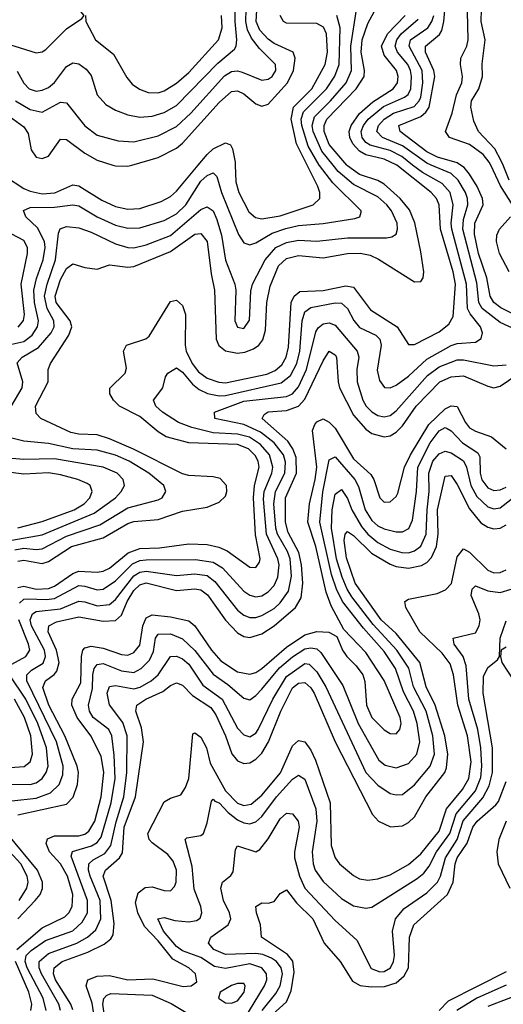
# Model space of a CAD drawing. Header units: inches. Extents: x 990535 to 1117859, y 769386 to 892122.
# Tile 295 of 656: x 1036476 to 1038061, y 877250 to 880476. Entities that reach past the tile are written whole.
import ezdxf

# ---------------------------------------------------------------- set-up
doc = ezdxf.new("R2010")
doc.units = ezdxf.units.IN
doc.header["$MEASUREMENT"] = 0
doc.layers.add('B0837', color=7, linetype='Continuous')
doc.layers.add('B0838', color=7, linetype='Continuous')

msp = doc.modelspace()

# ---------------------------------------------------------------- linework, layer by layer
at = {"layer": 'B0837', "color": 5}
for points, elevation in [([(1036430, 879962.5), (1036490, 879923), (1036510, 879914.2), (1036550, 879906.2), (1036591.5, 879908.5), (1036650, 879935.2), (1036670, 879932.1), (1036745.1, 879885.1), (1036790, 879864.7), (1036830, 879855.8), (1036870, 879857.8), (1036939.2, 879880.8), (1036970, 879896.5), (1036990, 879914.5), (1037061, 880000)], 3880), ([(1036437.2, 879190), (1036484.5, 879270), (1036486.3, 879290), (1036467.8, 879352.2), (1036484.3, 879370), (1036537.3, 879402.7), (1036579.3, 879450), (1036589.1, 879470), (1036588.1, 879490), (1036566.4, 879530), (1036557.7, 879570), (1036565.7, 879610), (1036593.3, 879690), (1036603, 879777), (1036608.8, 879791.2), (1036630, 879798.6), (1036670, 879794.2), (1036710, 879780.4), (1036790, 879741.9), (1036830, 879729.7), (1036850, 879728.5), (1036890, 879738.3), (1036970, 879769.2), (1037070, 879854.1), (1037090, 879862.7), (1037110, 879849.6), (1037122, 879822), (1037137.5, 879770), (1037150, 879688.9), (1037180.7, 879610), (1037183.8, 879590), (1037181.2, 879490), (1037190, 879468.6), (1037210, 879464.4), (1037228.6, 879491.4), (1037233.6, 879586.4), (1037238.6, 879610), (1037280.8, 879690), (1037315.7, 879730), (1037350, 879746.1), (1037390, 879754.2), (1037450, 879750.9), (1037550, 879761.7), (1037678.2, 879761.8), (1037695.4, 879764.6), (1037710, 879773.7), (1037714.5, 879790), (1037712.6, 879810), (1037694, 879850), (1037678.6, 879870), (1037650, 879895.8), (1037570, 879936.1), (1037519.4, 879979.4), (1037502.7, 880000)], 3840), ([(1036450, 879413.3), (1036490, 879422.2), (1036517, 879443), (1036534.5, 879470), (1036537.6, 879490), (1036525.1, 879550), (1036522.7, 879590), (1036531.3, 879628.7), (1036553.6, 879690), (1036559.1, 879730), (1036557, 879750), (1036534.1, 879794.1), (1036495.9, 879830), (1036489, 879851), (1036510, 879860.8), (1036590, 879861.6), (1036650.1, 879870.1), (1036670, 879866.5), (1036730, 879830.7), (1036790, 879803.4), (1036830, 879793.2), (1036870, 879793.8), (1036950, 879818.2), (1036990, 879839.9), (1037021, 879870), (1037070, 879947.2), (1037090, 879966), (1037110, 879974.2), (1037122.2, 879962.2), (1037137.9, 879910), (1037192.8, 879772.8), (1037210, 879745.6), (1037230, 879738.5), (1037250, 879745.3), (1037303.2, 879776.8), (1037347.9, 879792.1), (1037390, 879802.1), (1037470, 879808.8), (1037574.6, 879825.4), (1037590.9, 879830), (1037594.6, 879845.4), (1037595, 879850), (1037501.9, 879941.9), (1037458.5, 879998.5), (1037457.7, 880000)], 3860), ([(1036470, 878701.6), (1036490, 878705.7), (1036550, 878694.7), (1036570, 878701.4), (1036646.2, 878750), (1036750, 878778.3), (1036830, 878825.5), (1036850, 878831.5), (1036930, 878838.2), (1037010, 878865.4), (1037090, 878878.9), (1037130, 878895.1), (1037150, 878914.9), (1037154.7, 878930), (1037153.8, 878950), (1037132.6, 878972.6), (1037110, 878978.6), (1037030, 878982.7), (1037010, 878988), (1036849.2, 879069.2), (1036770, 879103.1), (1036730, 879115.9), (1036670, 879118.2), (1036643.7, 879123.7), (1036545.6, 879170), (1036530, 879186.4), (1036528.3, 879210), (1036569.9, 879290), (1036569.2, 879330), (1036577.1, 879350), (1036637.7, 879442.3), (1036646.6, 879470), (1036641.9, 879490), (1036596, 879550), (1036592.7, 879570), (1036610, 879625.2), (1036630, 879661), (1036650, 879676), (1036690, 879664.5), (1036730, 879659.4), (1036770, 879673.2), (1036830, 879665.6), (1036850, 879667.9), (1036970, 879716.8), (1037050, 879773.1), (1037070, 879775.3), (1037090.1, 879750), (1037103.4, 879643.4), (1037114.8, 879590), (1037119.9, 879430), (1037128.8, 879408.8), (1037150, 879390.9), (1037190, 879384), (1037213.3, 879386.7), (1037242.5, 879397.5), (1037260.1, 879410), (1037272.8, 879427.2), (1037281.3, 879458.7), (1037285.7, 879550), (1037296.5, 879603.5), (1037324.5, 879670), (1037350, 879693.7), (1037390, 879703.5), (1037470, 879695.9), (1037550, 879710.3), (1037591.8, 879711.8), (1037624.6, 879704.6), (1037652.1, 879692.1), (1037770, 879617.4), (1037790, 879618), (1037798, 879630), (1037800.7, 879650), (1037790, 879715.4), (1037770.7, 879810.7), (1037753.5, 879853.5), (1037723.1, 879890), (1037670, 879937.1), (1037649.3, 879949.3), (1037590, 879968.9), (1037550, 879997.7), (1037548, 880000)], 3820), ([(1036470, 878615.7), (1036490, 878620.4), (1036530, 878610.4), (1036570, 878612.8), (1036590, 878620.2), (1036650, 878661.7), (1036670, 878669.1), (1036730, 878666.1), (1036750, 878669.2), (1036770, 878678.6), (1036831.1, 878728.9), (1036870, 878744.1), (1036934.1, 878745.9), (1037030, 878758.6), (1037090, 878756.3), (1037128.1, 878748.1), (1037155.8, 878735.8), (1037230, 878682.5), (1037250, 878681.6), (1037261.6, 878698.4), (1037263.6, 878710), (1037248.7, 878788.7), (1037241.8, 878910), (1037245.9, 878950), (1037261.2, 879010), (1037257.7, 879030), (1037247.9, 879047.9), (1037225.4, 879070), (1037190, 879083.9), (1037030.2, 879090.2), (1036956.5, 879110), (1036930, 879125.4), (1036870, 879176.6), (1036802.8, 879210), (1036783, 879230), (1036771.8, 879250), (1036771.4, 879268.6), (1036822, 879318), (1036826, 879334), (1036816.1, 879390), (1036825.6, 879410), (1036889, 879431), (1036900.4, 879439.6), (1036970, 879552.4), (1036990, 879557.8), (1037010, 879539.7), (1037019.9, 879510), (1037018.1, 879410), (1037021.7, 879390), (1037040.8, 879350), (1037062.1, 879322.1), (1037090, 879301.9), (1037128.1, 879288.1), (1037150, 879286.4), (1037285.4, 879314.6), (1037313.4, 879326.6), (1037335.1, 879344.9), (1037349.5, 879370), (1037356.7, 879403.3), (1037365.6, 879550), (1037375.1, 879570), (1037394.3, 879585.7), (1037470, 879588.8), (1037544.2, 879604.2), (1037570, 879600.1), (1037625.8, 879525.8), (1037713.2, 879470), (1037750, 879411.9), (1037770, 879412.1), (1037850, 879453.4), (1037881.8, 879478.2), (1037896.2, 879503.8), (1037904.5, 879610), (1037896.6, 879650), (1037854.7, 879790), (1037850.7, 879870), (1037842.2, 879890), (1037824.6, 879910), (1037711.5, 880000)], 3780), ([(1036475.4, 878564.6), (1036490, 878577), (1036501.1, 878578.9), (1036563.8, 878576.2), (1036590, 878579.6), (1036670, 878621.9), (1036690, 878620.6), (1036730, 878608.4), (1036750, 878609.8), (1036790, 878637.6), (1036846.3, 878693.6), (1036870, 878704.5), (1036890, 878706.9), (1037052.4, 878707.6), (1037110, 878699.3), (1037140.1, 878680.1), (1037210, 878603.4), (1037230, 878590.1), (1037250, 878585.5), (1037270, 878589), (1037290, 878601.1), (1037310, 878622.8), (1037322.3, 878650), (1037325.9, 878690), (1037321.7, 878710), (1037285.1, 878790), (1037275.3, 878904.7), (1037277.1, 878930), (1037302.6, 878990), (1037305.8, 879010), (1037295.1, 879050), (1037264.8, 879084.8), (1037228.9, 879108.9), (1037190, 879118.5), (1037110, 879123), (1037040.1, 879140.1), (1036996.7, 879156.7), (1036943.6, 879190), (1036922, 879210), (1036915, 879230), (1036945.6, 879270), (1036953.8, 879306.2), (1036961.9, 879318.1), (1036990, 879335.6), (1037010, 879321.3), (1037042, 879282), (1037064.4, 879264.4), (1037091.5, 879251.5), (1037130, 879244.1), (1037150, 879245), (1037333.3, 879286.7), (1037363.9, 879310), (1037384.6, 879350), (1037394.1, 879390), (1037401.5, 879490), (1037410, 879518.8), (1037430, 879532.9), (1037510, 879548.9), (1037530, 879547.4), (1037549.7, 879530), (1037570.5, 879490.5), (1037590, 879467.2), (1037642.6, 879442.6), (1037656.2, 879430), (1037660.1, 879410), (1037647.9, 879327.9), (1037654.5, 879294.5), (1037671.5, 879271.5), (1037690, 879270.1), (1037710, 879279.1), (1037750, 879307.9), (1037810, 879363.5), (1037890, 879409.2), (1037910, 879415.4), (1037970, 879419.3), (1037988.3, 879431.7), (1037992.4, 879450), (1037985.7, 879470), (1037952.1, 879512.1), (1037943.3, 879530), (1037940, 879610), (1037892.2, 879790), (1037890.2, 879810), (1037896.8, 879870), (1037886.7, 879910), (1037860.1, 879940.1), (1037795.4, 879975.4), (1037763.7, 880000)], 3760), ([(1036781.4, 880000), (1036790, 879997.2), (1036830, 879996.1), (1036843.6, 880000)], 3920), ([(1037182.3, 880000), (1037184.7, 879944.7), (1037193.9, 879910), (1037227.3, 879847.3), (1037248.4, 879828.4), (1037270, 879823.8), (1037330, 879833.3), (1037437.8, 879870), (1037459.4, 879890), (1037459.7, 879910), (1037452.7, 879930), (1037417.9, 880000)], 3880), ([(1038128.6, 879448.6), (1038050, 879483.6), (1037991.7, 879530), (1037980.9, 879550), (1037974.2, 879614.2), (1037928.4, 879790), (1037930, 879821.2), (1037944.2, 879870), (1037943.6, 879890), (1037937, 879910), (1037913.1, 879950), (1037890, 879972.8), (1037824.1, 880000)], 3740), ([(1038138.2, 879490), (1038052.7, 879532.7), (1038029.8, 879549.8), (1038017.3, 879570), (1038006.9, 879630), (1037979.6, 879710), (1037965.9, 879774.1), (1037967.9, 879810), (1037994.2, 879870), (1037992.3, 879890), (1037974.8, 879930), (1037950.4, 879970), (1037931.9, 879991.9), (1037920.1, 880000)], 3720), ([(1038090.6, 879870), (1038051.9, 879931.9), (1038019.3, 880000)], 3680), ([(1038079.8, 879950), (1038059.8, 880000)], 3660), ([(1038080.3, 879650), (1038048.7, 879710), (1038038.2, 879750), (1038039.1, 879770), (1038048.7, 879790), (1038084.4, 879830)], 3680), ([(1036471.3, 879468.7), (1036489.1, 879490.9), (1036491.5, 879510), (1036480.8, 879610), (1036501.2, 879710), (1036501.5, 879730), (1036490, 879752.5), (1036450, 879774.1)], 3880), ([(1036450, 877916.9), (1036530, 877925.1), (1036576.8, 877943.2), (1036605.9, 877970), (1036618, 878002), (1036619.1, 878030), (1036596.3, 878110), (1036499.3, 878310), (1036499.6, 878330), (1036515.2, 878344.8), (1036552.6, 878367.4), (1036561.2, 878390), (1036557.3, 878410), (1036515.2, 878490), (1036510.5, 878510), (1036518.6, 878530), (1036530, 878536.8), (1036610, 878545.5), (1036670, 878570.8), (1036690, 878569), (1036730, 878556), (1036770, 878559.8), (1036790, 878576.7), (1036850, 878653.6), (1036870, 878665.9), (1036890, 878669.7), (1036990, 878655.4), (1037050, 878660.3), (1037090, 878654.7), (1037115.2, 878635.2), (1037190, 878541.2), (1037210, 878525.2), (1037230, 878517.4), (1037250, 878517.4), (1037270, 878523.5), (1037310, 878547.4), (1037330, 878565.5), (1037356.5, 878603.5), (1037367, 878653), (1037362, 878710), (1037353.5, 878733.5), (1037321.3, 878790), (1037315.7, 878810), (1037309.1, 878890), (1037314.7, 878930), (1037344.7, 878990), (1037346.7, 879026.7), (1037340.4, 879050), (1037310.2, 879090), (1037265.2, 879125.1), (1037210, 879150), (1037115.1, 879170), (1037114, 879190), (1037210, 879226), (1037350, 879241.4), (1037370.1, 879249.9), (1037390, 879272.9), (1037416.3, 879330), (1037446.5, 879453.5), (1037453.7, 879466.3), (1037470, 879479.7), (1037490, 879482.9), (1037510, 879474.9), (1037582.1, 879390), (1037586.9, 879370), (1037581.1, 879330), (1037581.5, 879290), (1037599.9, 879230), (1037610.9, 879210), (1037630, 879191.3), (1037650, 879179.7), (1037670, 879175.3), (1037690, 879179.7), (1037710, 879194.7), (1037811.9, 879310), (1037850, 879338.4), (1037910, 879362), (1037930, 879361.8), (1038030, 879342.2), (1038070, 879345.2)], 3740), ([(1036470, 877871.3), (1036630, 877905.9), (1036651, 877929), (1036665.5, 877970), (1036669.2, 878010), (1036665, 878030), (1036624.3, 878130), (1036572.1, 878230), (1036552.2, 878287.8), (1036560.3, 878310), (1036589.4, 878330.6), (1036597.9, 878342.1), (1036605.4, 878370), (1036597.3, 878410), (1036569.4, 878470), (1036571.7, 878490), (1036596.7, 878503.3), (1036670, 878519.4), (1036750, 878505), (1036790, 878508), (1036810, 878525), (1036828.5, 878570), (1036850, 878605.4), (1036870, 878624.4), (1036890, 878630.8), (1036990, 878606.1), (1037050, 878611.3), (1037070, 878608.6), (1037091.8, 878591.8), (1037150, 878508.4), (1037190, 878466.7), (1037210, 878455.6), (1037230, 878452), (1037270, 878463.6), (1037310, 878490.1), (1037380.3, 878550), (1037398.1, 878581.9), (1037404, 878630), (1037399.5, 878690), (1037390.6, 878730), (1037356.1, 878796.1), (1037347.3, 878830), (1037347.4, 878910), (1037383.1, 878990), (1037381.6, 879041.6), (1037371.6, 879070), (1037354.8, 879094.8), (1037270.6, 879170), (1037277.2, 879182.8), (1037290, 879190.9), (1037350, 879195.3), (1037390, 879210.3), (1037410, 879232.9), (1037470, 879358.9), (1037490, 879390.1), (1037510, 879378.3), (1037514.4, 879370), (1037519.1, 879290), (1037524, 879270), (1037570, 879180.3), (1037610, 879134.8), (1037630, 879120.6), (1037670, 879109.4), (1037690, 879112.9), (1037710, 879124.6), (1037730, 879145.7), (1037775.6, 879210), (1037852.3, 879290), (1037890, 879305.9), (1037930, 879309.2), (1038010, 879275.3), (1038030, 879270.5), (1038050, 879275.5), (1038159.1, 879350)], 3720), ([(1036466.6, 877430), (1036550, 877501), (1036623.9, 877536.1), (1036637.4, 877550), (1036647.8, 877570), (1036650.4, 877610), (1036632.7, 877670), (1036610, 877709.9), (1036573.5, 877750), (1036563.3, 877776.7), (1036567.5, 877792.5), (1036590, 877802.5), (1036670, 877802.1), (1036690, 877807.4), (1036703, 877817), (1036722.7, 877850), (1036743.6, 877930), (1036751.5, 878010), (1036743.1, 878063.1), (1036708.9, 878130), (1036664.4, 878190), (1036647, 878230), (1036648.1, 878250), (1036676.1, 878303.9), (1036679.2, 878390), (1036683.5, 878410), (1036690, 878418.6), (1036710, 878423.2), (1036750, 878417.5), (1036810, 878396), (1036830, 878394.2), (1036850, 878402.4), (1036870, 878426.3), (1036880.1, 878490), (1036890, 878515.9), (1036910, 878526.1), (1036970, 878519.9), (1037030, 878507), (1037050, 878490.1), (1037104.9, 878410), (1037135.1, 878375.1), (1037190, 878339.6), (1037230, 878331.9), (1037250, 878337.4), (1037270, 878350.1), (1037350, 878419.7), (1037410, 878460.2), (1037450, 878471.3), (1037489, 878469), (1037515, 878455), (1037534, 878410), (1037547.5, 878390), (1037579, 878359), (1037600.5, 878330), (1037607.5, 878307.5), (1037612.6, 878230), (1037630, 878189.6), (1037670, 878149), (1037690, 878137.2), (1037710, 878136.3), (1037721.7, 878150), (1037726, 878170), (1037723, 878190), (1037670, 878310.6), (1037610, 878403), (1037538.2, 878478.2), (1037496.2, 878556.2), (1037480.1, 878600.1), (1037446.9, 878750), (1037419.7, 878830), (1037425.7, 878890), (1037444.8, 878970), (1037449.7, 879010), (1037435.5, 879130), (1037443, 879150), (1037450, 879159.1), (1037470, 879168), (1037490, 879157.8), (1037510, 879138.4), (1037570, 879037.7), (1037626.2, 878986.2), (1037636.4, 878970), (1037656.3, 878910), (1037670, 878895.2), (1037690, 878896), (1037710, 878914.2), (1037715.1, 878924.9), (1037736.9, 879010), (1037756.7, 879050), (1037817.1, 879150), (1037870, 879201.7), (1037890, 879211.5), (1037910, 879209.2), (1037936.6, 879156.6), (1037950, 879139.2), (1037970, 879127.8), (1038021.6, 879110), (1038070, 879070.2)], 3680), ([(1036562.9, 877230), (1036553.5, 877270), (1036501, 877370), (1036494.5, 877390), (1036497.8, 877410), (1036513.6, 877426.4), (1036561.2, 877458.8), (1036650, 877490.9), (1036681, 877519), (1036698.4, 877550), (1036698.5, 877590), (1036645, 877735), (1036649.3, 877750.7), (1036711.2, 877768.8), (1036730, 877780.3), (1036742.7, 877797.3), (1036776.2, 877910), (1036788.5, 877990), (1036786.1, 878066.1), (1036778.4, 878130), (1036768.6, 878150), (1036717, 878190), (1036704.6, 878210), (1036701.8, 878230), (1036715.1, 878284.9), (1036715.9, 878330), (1036720.7, 878350), (1036730, 878363.6), (1036750, 878366.7), (1036810, 878342.6), (1036850, 878337.7), (1036874.3, 878350), (1036902, 878378), (1036914.1, 878405.9), (1036921.4, 878450), (1036930, 878462.8), (1036970, 878463.5), (1037010, 878447.5), (1037050, 878409.1), (1037110, 878331.8), (1037158.3, 878298.3), (1037210, 878252.7), (1037230, 878248.2), (1037250, 878261.5), (1037270, 878282.9), (1037327.3, 878352.7), (1037370, 878388.5), (1037410, 878414.4), (1037430, 878418.2), (1037450, 878414.3), (1037462.3, 878402.3), (1037535.1, 878295.1), (1037584.7, 878170), (1037652.4, 878050), (1037673.4, 878033.4), (1037710, 878025.3), (1037750, 878039.2), (1037777.8, 878070), (1037787.5, 878110), (1037778.8, 878170), (1037766.2, 878210), (1037733.5, 878273.5), (1037707.3, 878350), (1037670, 878405.7), (1037602.6, 878482.6), (1037534.1, 878570), (1037513.9, 878610), (1037497.9, 878657.9), (1037459.7, 878830), (1037469, 878928.9), (1037490, 879033.9), (1037510, 879043.6), (1037574.3, 878970), (1037586.6, 878946.6), (1037608.1, 878870), (1037630, 878834.9), (1037650, 878817.8), (1037670, 878807.9), (1037710, 878798.1), (1037730, 878798), (1037751.2, 878808.8), (1037763.5, 878836.5), (1037776.2, 878930), (1037780.5, 879010), (1037821.4, 879090), (1037850, 879129.3), (1037870, 879140.3), (1037877.1, 879137.1), (1037890, 879129.6), (1037927.1, 879090), (1037977.5, 879057.5), (1037984.1, 879044.1), (1037984.6, 878990), (1037990, 878968.7), (1038010, 878942.1), (1038030, 878933.7), (1038050, 878935.3), (1038070, 878944.7)], 3660), ([(1036460.6, 878739.4), (1036490, 878744.9), (1036530, 878740.3), (1036550, 878742.6), (1036630, 878784), (1036738.6, 878821.4), (1036830, 878876.3), (1036930, 878903), (1036942.6, 878910), (1036955.3, 878930), (1036948.1, 878950), (1036899.4, 878990), (1036834.9, 879030), (1036790, 879049.5), (1036730, 879066.2), (1036650, 879070), (1036570, 879087.9), (1036490, 879095.4), (1036445.8, 879105.8)], 3840), ([(1036450, 878770.7), (1036550, 878787.8), (1036720.4, 878859.6), (1036789.9, 878910), (1036808.6, 878930), (1036819.1, 878950), (1036815.2, 878970), (1036795.2, 878990), (1036749.8, 879010), (1036590, 879037.5), (1036490, 879035.1), (1036450, 879038.6)], 3860), ([(1036609.7, 877230), (1036603.9, 877250), (1036548.1, 877350), (1036540.2, 877370), (1036540.1, 877390), (1036570, 877416.2), (1036663.7, 877450), (1036698.5, 877470), (1036725.6, 877494.4), (1036741.9, 877530), (1036740, 877590), (1036707.1, 877670), (1036701.6, 877690), (1036702.3, 877710), (1036716.8, 877723.2), (1036755.5, 877744.5), (1036775.1, 877770), (1036792, 877848), (1036817.6, 877930), (1036827.1, 878010), (1036828.1, 878130), (1036813.6, 878173.6), (1036770, 878230.8), (1036763.2, 878270), (1036770, 878291), (1036790, 878295.1), (1036850, 878284.1), (1036871.1, 878288.9), (1036906.6, 878310), (1036929.9, 878330), (1036970, 878389.6), (1036990, 878390.7), (1037010, 878382.4), (1037030, 878364.4), (1037075.8, 878295.8), (1037139.8, 878250), (1037190, 878154.7), (1037210, 878132.8), (1037230, 878126.1), (1037250, 878138.8), (1037257.4, 878150), (1037305.6, 878250), (1037350, 878324.6), (1037410, 878367.1), (1037424.5, 878364.5), (1037450, 878339.7), (1037479.3, 878290), (1037609.8, 878010), (1037650, 877967.5), (1037690, 877941.1), (1037710, 877936), (1037730, 877937.9), (1037770, 877968.8), (1037821.5, 878030), (1037835.2, 878070), (1037829.5, 878130), (1037807.6, 878210), (1037766.7, 878290), (1037751.3, 878351.3), (1037712.3, 878410), (1037634.4, 878494.4), (1037564.8, 878584.8), (1037549.1, 878610), (1037532.9, 878650), (1037514.1, 878710), (1037497.4, 878810), (1037500, 878870), (1037510, 878921.1), (1037530, 878936.6), (1037550, 878907.3), (1037564.4, 878870), (1037595.8, 878815.8), (1037617.1, 878790), (1037650, 878762.8), (1037690, 878741.3), (1037727.9, 878730), (1037750, 878729.2), (1037770, 878735.8), (1037790, 878751.5), (1037808.4, 878790), (1037810.7, 878870), (1037817.8, 878930), (1037817, 878990), (1037829.7, 879030), (1037850, 879053.7), (1037870, 879062.1), (1037890, 879056.9), (1037930, 879030.4), (1037939.7, 879010), (1037953.9, 878950), (1037973.9, 878913.9), (1038010, 878880.2), (1038030, 878873.9), (1038050, 878877), (1038110, 878924.2)], 3640), ([(1036470, 878811.4), (1036550, 878831.8), (1036654.4, 878870), (1036687.9, 878890), (1036705.8, 878910), (1036714.1, 878930), (1036707, 878950), (1036696.8, 878956.8), (1036666.2, 878970), (1036610, 878985.4), (1036570, 878991.4), (1036490, 878986.8), (1036430, 878995.2)], 3880), ([(1036650, 877232.2), (1036643.9, 877250), (1036593.3, 877330), (1036586.5, 877350), (1036588.9, 877370), (1036615.1, 877390), (1036699.1, 877420.9), (1036753.2, 877446.8), (1036775.1, 877464.9), (1036782.1, 877477.9), (1036785.4, 877514.6), (1036776.2, 877590), (1036750, 877670), (1036756.8, 877690), (1036803.5, 877730), (1036813.4, 877746.6), (1036818.3, 877830), (1036856, 877930), (1036882.3, 878110), (1036875.6, 878155.6), (1036857.2, 878210), (1036859.7, 878230), (1036889.9, 878250), (1036945.2, 878274.8), (1036970, 878294.4), (1036990, 878303.6), (1037010, 878296.1), (1037042.1, 878262.1), (1037102.8, 878222.8), (1037118.7, 878198.7), (1037150.9, 878130), (1037171, 878071), (1037190, 878047.5), (1037210, 878038.8), (1037230, 878041.6), (1037250, 878053), (1037270, 878073.3), (1037291.5, 878110), (1037332.2, 878210), (1037370, 878286.6), (1037390, 878302.4), (1037410, 878304), (1037430, 878287.1), (1037440.6, 878270), (1037510, 878109.6), (1037631.8, 877871.8), (1037652.1, 877850), (1037691.1, 877831.1), (1037730, 877834.6), (1037750, 877845.4), (1037770, 877864.3), (1037806.4, 877930), (1037868.6, 878010), (1037874.7, 878025.3), (1037879, 878070), (1037868.8, 878130), (1037837.7, 878230), (1037808.4, 878290), (1037787, 878370), (1037710, 878464.6), (1037660.1, 878510), (1037574.9, 878630), (1037546.8, 878713.2), (1037539, 878770), (1037542.8, 878790), (1037550, 878799), (1037570, 878785.8), (1037628.6, 878728.6), (1037690, 878691.7), (1037710, 878684.2), (1037750, 878679.1), (1037792.1, 878687.9), (1037810, 878697.9), (1037825.7, 878714.3), (1037842.3, 878750), (1037847.3, 878790), (1037845.3, 878870), (1037870, 878981.1), (1037890, 878982.8), (1037910, 878953.2), (1037950, 878873.5), (1037987.3, 878827.3), (1038010, 878813.5), (1038030, 878808.3), (1038050, 878809.7), (1038070, 878821.2)], 3620), ([(1036726.2, 877170), (1036713.3, 877253.3), (1036693.5, 877310), (1036699.6, 877330), (1036730, 877342.7), (1036770, 877344.5), (1036830, 877330.4), (1036912.9, 877332.9), (1037012.1, 877307.9), (1037038.4, 877310), (1037056.2, 877323.8), (1037052.4, 877350), (1037030.4, 877370), (1036977.7, 877397.7), (1036930, 877457.7), (1036884.9, 877504.9), (1036862.7, 877550), (1036855.9, 877584.1), (1036864.5, 877615.5), (1036887.6, 877632.4), (1036910, 877634.5), (1036950, 877622.7), (1036970, 877622.2), (1036983.6, 877636.4), (1036988.7, 877650), (1036990.2, 877690), (1036978.7, 877718.7), (1036961.2, 877741.2), (1036910, 877779.2), (1036900.7, 877790), (1036896.1, 877810), (1036950, 877913.8), (1036970, 877925.5), (1037003.9, 877936.1), (1037019.4, 877960.6), (1037029.9, 877990.1), (1037043.3, 878136.7), (1037050, 878139), (1037070, 878125.8), (1037088.4, 878090), (1037100.3, 878040.3), (1037151, 877950), (1037189.4, 877909.4), (1037210, 877901.1), (1037234.5, 877905.5), (1037270, 877935.3), (1037331, 878009), (1037370, 878096.4), (1037390, 878114.7), (1037410, 878110.1), (1037430, 878082.6), (1037445.4, 878050), (1037492.9, 877910), (1037496.7, 877770), (1037509.7, 877730), (1037524.2, 877710), (1037570, 877671.7), (1037590, 877661.6), (1037616.9, 877656.9), (1037650, 877660.7), (1037690, 877674.4), (1037750, 877707.8), (1037790, 877743.5), (1037850, 877817.6), (1037874.2, 877890), (1037926.7, 877953.3), (1037947.7, 877990), (1037955.6, 878044.5), (1037943.4, 878130), (1037911.3, 878230), (1037897.6, 878330), (1037886.1, 878366.1), (1037860.8, 878400.8), (1037786.8, 878470), (1037741.3, 878550), (1037738.2, 878570), (1037750, 878577.9), (1037844.4, 878595.7), (1037871.8, 878608.2), (1037890.8, 878629.2), (1037910, 878716), (1037930, 878742.1), (1037950, 878731.4), (1038010, 878672.1), (1038030, 878663.9), (1038050, 878664.6), (1038070, 878673.3)], 3580), ([(1037210, 877199), (1037278.4, 877310), (1037285.8, 877330), (1037284.4, 877350), (1037269.4, 877370), (1037230, 877382.2), (1037150, 877367.4), (1037114.3, 877374.3), (1037070, 877403), (1037010, 877425), (1036990, 877439.4), (1036947.8, 877490), (1036928.9, 877530), (1036950, 877534.1), (1036984.8, 877524.8), (1037030, 877520.4), (1037055.3, 877524.7), (1037067.6, 877532.4), (1037072.8, 877550), (1037069.9, 877570), (1037047.7, 877627.7), (1037041.6, 877701.6), (1037018, 877790), (1037024.1, 877795.9), (1037070, 877803), (1037078, 877810), (1037090, 877844.4), (1037104.6, 877915.4), (1037110, 877922.4), (1037115.2, 877915.1), (1037130, 877910.5), (1037158.9, 877878.9), (1037190, 877854.8), (1037210, 877844.2), (1037230, 877840.8), (1037250, 877848.1), (1037270, 877865.8), (1037317.6, 877930), (1037370, 877987.7), (1037390, 878000.7), (1037410, 877987.8), (1037446.1, 877890), (1037449.6, 877850), (1037433.9, 877750), (1037437.6, 877710), (1037444.2, 877690), (1037470, 877652.2), (1037530, 877596.3), (1037570, 877572.2), (1037610, 877565.2), (1037630, 877568.6), (1037778, 877662), (1037800, 877680), (1037817.7, 877702.3), (1037841.7, 877750), (1037885.2, 877810), (1037905.7, 877874.3), (1037969.3, 877950), (1037986.8, 877993.2), (1037990.8, 878030), (1037986.8, 878090), (1037976.8, 878150), (1037948.1, 878250), (1037939.2, 878359.2), (1037929.3, 878390), (1037900.2, 878430), (1037896.3, 878450), (1037970, 878467.5), (1037981.6, 878490), (1037984.4, 878510), (1037981, 878530), (1037955.6, 878590), (1037958.3, 878610), (1037970, 878621.7), (1038010, 878605), (1038050, 878599.8), (1038086.5, 878610)], 3560), ([(1036450, 878364.2), (1036495.8, 878390), (1036509, 878410), (1036505.2, 878430), (1036473.1, 878510)], 3760), ([(1037270.7, 877229.3), (1037315.1, 877284.9), (1037329.2, 877310), (1037337.7, 877350), (1037333, 877370), (1037317.6, 877390), (1037301.1, 877401.1), (1037272.9, 877412.9), (1037250, 877416.6), (1037150, 877413.3), (1037112.1, 877430), (1037094.4, 877450), (1037101.9, 877470), (1037159.4, 877510), (1037167.6, 877530), (1037163.9, 877550), (1037144.3, 877590), (1037135, 877630), (1037140.9, 877650), (1037168.1, 877671.9), (1037175.5, 877684.5), (1037183.3, 877756.7), (1037190, 877769), (1037250, 877750.1), (1037263.2, 877756.8), (1037290, 877791.8), (1037330, 877857.9), (1037350, 877876.6), (1037370, 877874.3), (1037388.3, 877850), (1037392, 877830), (1037376.4, 877750), (1037376.5, 877730), (1037392.9, 877670), (1037410.7, 877630.7), (1037510, 877524.8), (1037580.6, 877460.6), (1037627.4, 877367.4), (1037656.4, 877356.4), (1037670, 877357), (1037691.5, 877370), (1037701.4, 877390), (1037704.6, 877410), (1037697.1, 877490), (1037707.6, 877530), (1037735.8, 877564.2), (1037810, 877615.6), (1037845.4, 877650), (1037855, 877670), (1037870.9, 877730), (1037910, 877790), (1037929.3, 877850.7), (1037993.8, 877926.2), (1038013.9, 877966.1), (1038025.3, 878010), (1038025.8, 878090), (1037994.8, 878270), (1037995.6, 878324.4), (1038010, 878353.9), (1038041.6, 878378.4), (1038047.7, 878390), (1038049.9, 878450), (1038070, 878506)], 3540), ([(1038070, 878420.4), (1038054, 878410), (1038052, 878390), (1038056.3, 878370), (1038093.2, 878313.2)], 3540), ([(1036450, 877971.4), (1036510, 877969.8), (1036530, 877976), (1036550, 877990.1), (1036563.1, 878010), (1036569.1, 878030), (1036563.9, 878090), (1036535.6, 878170), (1036495.8, 878250), (1036443, 878330)], 3760), ([(1036430, 878025.1), (1036491.2, 878028.8), (1036510, 878044.1), (1036518.4, 878070), (1036513.1, 878130), (1036491.9, 878190), (1036459.5, 878250)], 3780), ([(1037293, 877207), (1037350, 877258.3), (1037366.1, 877293.9), (1037375.5, 877355.5), (1037370.9, 877390.9), (1037353.6, 877413.6), (1037268.8, 877470), (1037264.9, 877510), (1037251.6, 877550), (1037249.9, 877570), (1037270, 877582.2), (1037290, 877580.9), (1037310, 877587.3), (1037330, 877613.4), (1037350, 877625.4), (1037382.6, 877582.6), (1037437.1, 877530), (1037473.3, 877450), (1037525.8, 877390), (1037566.3, 877326.3), (1037592.1, 877312.1), (1037627.3, 877307.3), (1037671.6, 877308.4), (1037710, 877320.8), (1037736.3, 877343.7), (1037750.2, 877370), (1037753.6, 877470), (1037767.8, 877510), (1037877.4, 877610), (1037896, 877650), (1037902.9, 877710), (1037909.5, 877730), (1037942.3, 877777.7), (1037961.1, 877830), (1037974.5, 877850), (1038036.7, 877903.3), (1038045.2, 877914.8), (1038070, 877979.7)], 3520), ([(1038070.3, 877850), (1038046.5, 877790), (1038039, 877750), (1038044.3, 877710), (1038082, 877630)], 3520), ([(1036474.3, 877590), (1036499.6, 877630), (1036503.7, 877650), (1036500.8, 877670), (1036480.1, 877710), (1036387.4, 877810)], 3740), ([(1036469.7, 877530), (1036526.8, 877590), (1036542.8, 877610), (1036550.8, 877629.2), (1036551.4, 877650), (1036534.4, 877690), (1036435.4, 877810)], 3720), ([(1036512.5, 877230), (1036516.1, 877250), (1036505.6, 877290), (1036461.9, 877390)], 3680), ([(1038070, 877356.8), (1037880.2, 877259.8), (1037850.3, 877230)], 3520), ([(1038070, 877313.2), (1037973.6, 877270), (1037908.5, 877230)], 3540), ([(1036762.6, 877150), (1036748.3, 877250), (1036751.5, 877268.5), (1036760.7, 877279.3), (1036774.8, 877285.2), (1036910, 877280.4), (1036972.5, 877252.5), (1037076.3, 877190)], 3560), ([(1038530, 877213.5), (1038390, 877272), (1038250, 877280.1), (1038090, 877273.2), (1038010, 877243.1)], 3560)]:
    msp.add_lwpolyline(points, dxfattribs=dict(at, elevation=elevation))
at = {"layer": 'B0837', "color": 5, "elevation": 3580}
msp.add_lwpolyline([(1037190, 877318.1), (1037170, 877311.9), (1037133.4, 877290), (1037127.2, 877270), (1037150, 877255), (1037170, 877253.8), (1037190, 877260.9), (1037212, 877290), (1037215.3, 877310), (1037210, 877317.8)], close=True, dxfattribs=at)
at = {"layer": 'B0838', "color": 5}
for points, elevation in [([(1036375.4, 880415.4), (1036530, 880367.6), (1036550, 880370.6), (1036561.6, 880378.4), (1036630, 880446.2), (1036679.8, 880480.2), (1036687.3, 880490), (1036670, 880510.8), (1036631.9, 880612), (1036608.9, 880750), (1036615.5, 880810), (1036664.6, 880910), (1036685.7, 880990), (1036689.5, 881030), (1036678.2, 881070), (1036656.8, 881090), (1036630, 881097.8), (1036550, 881104.9), (1036506.3, 881130), (1036477.1, 881157.1), (1036471.4, 881170)], 3980), ([(1036467.4, 880307.4), (1036490, 880268.3), (1036507.3, 880250), (1036530, 880242.4), (1036550, 880244.9), (1036570, 880254.5), (1036590, 880271.1), (1036630, 880323.2), (1036650, 880334.6), (1036670, 880331.4), (1036694.4, 880314.4), (1036710, 880294), (1036730.1, 880230.1), (1036758.5, 880198.5), (1036790, 880179.8), (1036830, 880164.6), (1036870, 880157.3), (1036910, 880160.1), (1036950, 880172.1), (1036990, 880194.9), (1037125.7, 880334.3), (1037179.7, 880380.3), (1037185.7, 880390), (1037187.7, 880410), (1037182, 880470), (1037182.7, 880562.7)], 3960), ([(1037548, 880000), (1037490, 880067), (1037473.4, 880110), (1037473.5, 880130), (1037483, 880150), (1037579, 880250), (1037605.3, 880290), (1037606, 880310), (1037594.6, 880370), (1037598.2, 880410), (1037616.4, 880463.6), (1037653, 880530)], 3820), ([(1037920.1, 880000), (1037910, 880007), (1037845.5, 880025.5), (1037810, 880043.4), (1037722.8, 880110), (1037717.9, 880130), (1037790, 880159.4), (1037807.2, 880172.8), (1037817.5, 880190), (1037836.7, 880290), (1037833.6, 880310), (1037806.1, 880370), (1037806.1, 880390), (1037852, 880428), (1037859.2, 880440.8), (1037866.3, 880470), (1037871.3, 880530)], 3720), ([(1038019.3, 880000), (1038014.5, 880010), (1037995.1, 880035.1), (1037950, 880067.3), (1037884.3, 880090), (1037871, 880110), (1037893.6, 880170), (1037907.2, 880230), (1037924.8, 880270), (1037927.1, 880290), (1037920.2, 880330), (1037921.6, 880350), (1037940.8, 880390), (1037945.5, 880410), (1037942.8, 880550)], 3680), ([(1038059.8, 880000), (1038054.2, 880014.2), (1038032.7, 880052.7), (1037979.7, 880110), (1037963.7, 880143.7), (1037954.2, 880190), (1037956.5, 880210), (1037980.3, 880250), (1037992.4, 880290), (1037991.8, 880331.8), (1038001, 880410), (1037988.1, 880470), (1037989.9, 880550.1)], 3660), ([(1036462.7, 880210), (1036510, 880181.6), (1036550, 880173.2), (1036610, 880206.2), (1036630, 880204.3), (1036690, 880129), (1036730, 880097.9), (1036799, 880079), (1036850, 880076.5), (1036930, 880095.3), (1036990, 880126.1), (1037036.6, 880170), (1037147.2, 880292.8), (1037170, 880306.2), (1037190, 880308.8), (1037204.8, 880304.8), (1037270, 880277.9), (1037290, 880281.1), (1037303.2, 880290), (1037315.9, 880310), (1037314, 880330), (1037261.8, 880381.8), (1037236, 880416), (1037222.8, 880442.8), (1037216.8, 880470), (1037218.1, 880510)], 3940), ([(1036692, 880490), (1036693.4, 880470), (1036724.2, 880410), (1036783.6, 880363.6), (1036826.7, 880286.7), (1036844.9, 880264.9), (1036868.5, 880248.5), (1036897.6, 880237.6), (1036930, 880236.6), (1036950, 880243), (1036990, 880268.1), (1037030, 880303.2), (1037127.8, 880410), (1037139.6, 880450), (1037137.4, 880490)], 3980), ([(1036843.6, 880000), (1036930, 880024.8), (1036990, 880055.8), (1037010, 880072.2), (1037130, 880205.5), (1037170, 880241.4), (1037190, 880243.4), (1037210, 880233.7), (1037250, 880200.3), (1037270, 880193), (1037290, 880199.4), (1037353.3, 880270), (1037372.8, 880310), (1037378.4, 880350), (1037372, 880370), (1037310, 880398.2), (1037290, 880412.9), (1037262.5, 880442.5), (1037250.7, 880470), (1037252.8, 880507.2)], 3920), ([(1037417.9, 880000), (1037383.1, 880070), (1037365.4, 880150), (1037373.4, 880190), (1037432.9, 880250), (1037477.3, 880330), (1037485.2, 880370), (1037481.2, 880430), (1037471.5, 880451.5), (1037450, 880463.5), (1037350, 880465.2), (1037340.9, 880470), (1037330, 880490)], 3880), ([(1037457.7, 880000), (1037421.8, 880061.8), (1037400.2, 880130), (1037398.6, 880150), (1037405.7, 880174.3), (1037480.9, 880250), (1037508.6, 880291.4), (1037522.9, 880330), (1037526.7, 880450), (1037515, 880490)], 3860), ([(1037502.7, 880000), (1037465.7, 880045.7), (1037438.2, 880110), (1037434.8, 880130), (1037441.9, 880158.1), (1037494.5, 880210), (1037545.4, 880270), (1037562.9, 880310), (1037561.5, 880390), (1037579.9, 880510)], 3840), ([(1037711.5, 880000), (1037710, 880001.2), (1037670, 880019.5), (1037610, 880033.5), (1037590, 880045.9), (1037568.2, 880070), (1037557.8, 880090), (1037555.4, 880110), (1037561.8, 880130), (1037590, 880168.8), (1037633.3, 880206.7), (1037699.7, 880250), (1037713.9, 880270), (1037716.1, 880290), (1037710.7, 880310), (1037670, 880359.9), (1037661.9, 880390), (1037681.3, 880430), (1037738.8, 880490)], 3780), ([(1037824.1, 880000), (1037810, 880005.8), (1037730, 880062.8), (1037664.9, 880090), (1037646.2, 880110), (1037652.3, 880130), (1037670, 880150.9), (1037700.6, 880170), (1037768.2, 880191.8), (1037785.2, 880210), (1037790, 880222.6), (1037797.5, 880270), (1037794.9, 880310), (1037752.6, 880390), (1037757.1, 880410), (1037812.9, 880450), (1037827, 880470), (1037832.9, 880490)], 3740), ([(1037763.7, 880000), (1037727.9, 880027.9), (1037690, 880047.2), (1037624.8, 880064.8), (1037610, 880073.9), (1037598.3, 880090), (1037595.5, 880110), (1037603.1, 880130), (1037618.2, 880150), (1037668.5, 880191.5), (1037737.4, 880222.6), (1037748.5, 880231.5), (1037757.2, 880250), (1037759.9, 880290), (1037756.2, 880310), (1037747.9, 880330), (1037714.4, 880370), (1037706.8, 880390), (1037711.5, 880410), (1037725.6, 880430), (1037782.2, 880477.8)], 3760), ([(1036303.9, 880000), (1036301.1, 880010), (1036270.3, 880070), (1036265.8, 880090), (1036267.6, 880112.4), (1036290.9, 880170), (1036330, 880225.8), (1036350, 880232), (1036370, 880221.5), (1036417.6, 880177.6), (1036490, 880125), (1036503.6, 880103.6), (1036513.4, 880050), (1036530, 880025.4), (1036550, 880021.1), (1036570, 880029.2), (1036610, 880085), (1036630, 880083.6), (1036690, 880039.2), (1036730, 880016.5), (1036781.4, 880000)], 3920), ([(1037061, 880000), (1037090, 880035), (1037110, 880053.3), (1037150, 880073.2), (1037166.8, 880066.8), (1037173.5, 880053.5), (1037181.9, 880010), (1037182.3, 880000)], 3880)]:
    msp.add_lwpolyline(points, dxfattribs=dict(at, elevation=elevation))

doc.saveas('drawing.dxf')
